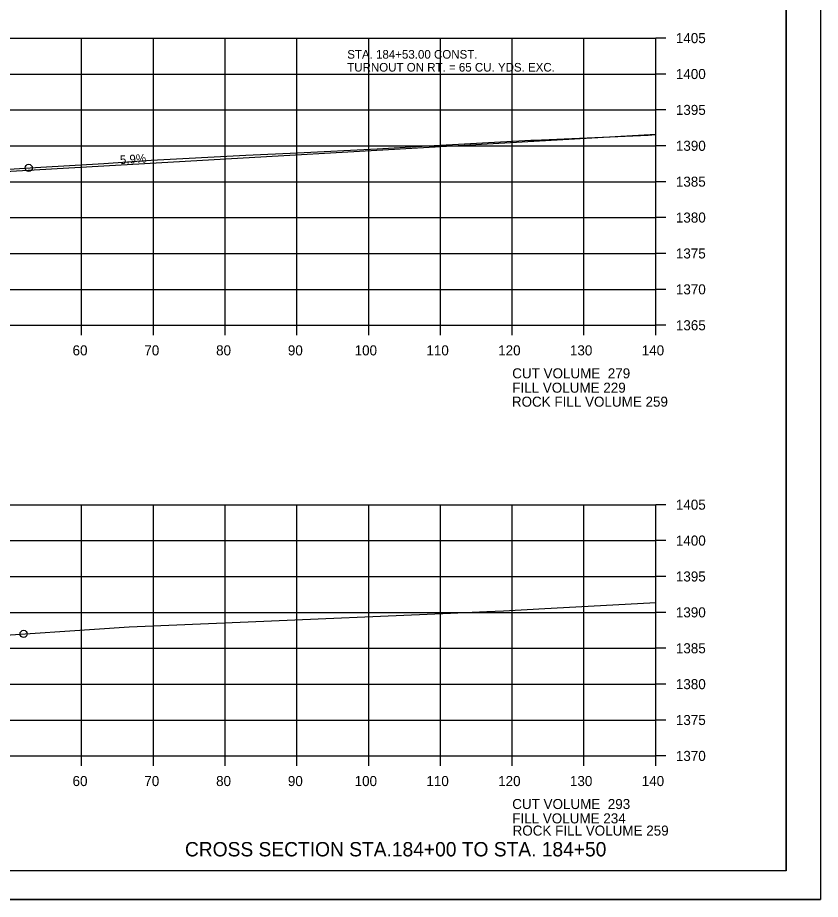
# Model space of a CAD drawing. Extents: x 1374311 to 1383814, y 384102 to 406278.
# Drawn here: x 1382691.2 to 1382803, y 398598.3 to 398721.1 of the extents above; entities that cross this region are included whole.
import ezdxf

# ---------------------------------------------------------------- set-up
doc = ezdxf.new("R2010")
doc.units = 0
for name, color, linetype in [('R_Axis', 7, 'Continuous'), ('R_Axis Annot', 7, 'Continuous'), ('R_Border', 7, 'Continuous'), ('R_Border Notes', 7, 'Continuous'), ('R_Draft', 7, 'Continuous'), ('R_Drive', 7, 'Continuous'), ('R_Exist Surface', 7, 'Continuous'), ('R_Fin Surface', 7, 'Continuous'), ('R_Grid', 7, 'Continuous'), ('R_No Plot', 7, 'Continuous'), ('R_Water', 7, 'Continuous')]:
    doc.layers.add(name, color=color, linetype=linetype)

msp = doc.modelspace()

# ---------------------------------------------------------------- linework, layer by layer
at = {"layer": 'R_Axis'}
for p, q in [((1382780.07, 398678.25), (1382780.07, 398718.25)), ((1382781.47, 398718.25), (1382780.07, 398718.25)), ((1382781.47, 398713.25), (1382780.07, 398713.25)), ((1382781.47, 398708.25), (1382780.07, 398708.25)), ((1382781.47, 398703.25), (1382780.07, 398703.25)), ((1382781.47, 398698.25), (1382780.07, 398698.25)), ((1382781.47, 398693.25), (1382780.07, 398693.25)), ((1382781.47, 398688.25), (1382780.07, 398688.25)), ((1382781.47, 398683.25), (1382780.07, 398683.25)), ((1382500.07, 398678.25), (1382780.07, 398678.25)), ((1382700.07, 398676.85), (1382700.07, 398678.25)), ((1382710.07, 398676.85), (1382710.07, 398678.25)), ((1382720.07, 398676.85), (1382720.07, 398678.25)), ((1382730.07, 398676.85), (1382730.07, 398678.25)), ((1382740.07, 398676.85), (1382740.07, 398678.25)), ((1382750.07, 398676.85), (1382750.07, 398678.25)), ((1382760.07, 398676.85), (1382760.07, 398678.25)), ((1382770.07, 398676.85), (1382770.07, 398678.25)), ((1382780.07, 398676.85), (1382780.07, 398678.25)), ((1382781.47, 398678.25), (1382780.07, 398678.25)), ((1382780.07, 398618.25), (1382780.07, 398653.25)), ((1382781.47, 398653.25), (1382780.07, 398653.25)), ((1382781.47, 398648.25), (1382780.07, 398648.25)), ((1382781.47, 398643.25), (1382780.07, 398643.25)), ((1382781.47, 398638.25), (1382780.07, 398638.25)), ((1382781.47, 398633.25), (1382780.07, 398633.25)), ((1382781.47, 398628.25), (1382780.07, 398628.25)), ((1382781.47, 398623.25), (1382780.07, 398623.25)), ((1382500.07, 398618.25), (1382780.07, 398618.25)), ((1382700.07, 398616.85), (1382700.07, 398618.25)), ((1382710.07, 398616.85), (1382710.07, 398618.25)), ((1382720.07, 398616.85), (1382720.07, 398618.25)), ((1382730.07, 398616.85), (1382730.07, 398618.25)), ((1382740.07, 398616.85), (1382740.07, 398618.25)), ((1382750.07, 398616.85), (1382750.07, 398618.25)), ((1382760.07, 398616.85), (1382760.07, 398618.25)), ((1382770.07, 398616.85), (1382770.07, 398618.25)), ((1382780.07, 398616.85), (1382780.07, 398618.25)), ((1382781.47, 398618.25), (1382780.07, 398618.25))]:
    msp.add_line(p, q, dxfattribs=at)
at = {"layer": 'R_Border'}
for q in [(1382798.25, 398807.71), (1382482.07, 398602.25)]:
    msp.add_line((1382798.25, 398602.25), q, dxfattribs=at)
at = {"layer": 'R_Drive'}
msp.add_lwpolyline([(1382780.07, 398704.81), (1382684.51, 398699.34), (1382673.07, 398699.11)], dxfattribs=at)
at = {"layer": 'R_Exist Surface'}
for points in [[(1382573.92, 398695), (1382584.72, 398695.3), (1382591.6, 398695.53), (1382611, 398696.24), (1382612.07, 398696.27), (1382624.25, 398696.58), (1382636.88, 398697.15), (1382652.98, 398697.86), (1382655.91, 398697.97), (1382658.51, 398698.1), (1382680.25, 398699.39), (1382694.41, 398700.28), (1382703.18, 398700.79), (1382709.77, 398701.25), (1382722.97, 398701.95), (1382730.15, 398702.29), (1382741.23, 398702.84), (1382747.54, 398703.19), (1382762.64, 398704.02), (1382762.96, 398704.04), (1382763.09, 398704.04), (1382779, 398704.75), (1382780.07, 398704.81)], [(1382579.33, 398630.51), (1382592.38, 398630.65), (1382593.22, 398630.67), (1382595.24, 398630.69), (1382606.39, 398631), (1382615.35, 398631.16), (1382631.23, 398631.65), (1382633.97, 398631.73), (1382635.73, 398631.82), (1382667.04, 398633.49), (1382672.32, 398633.8), (1382684.59, 398634.76), (1382706.72, 398636.22), (1382723.29, 398636.93), (1382751.46, 398638.16), (1382756.55, 398638.38), (1382758.86, 398638.47), (1382764.63, 398638.81), (1382779.22, 398639.59), (1382780.07, 398639.64)]]:
    msp.add_lwpolyline(points, dxfattribs=at)
at = {"layer": 'R_Grid'}
for p, q in [((1382500.07, 398718.25), (1382780.07, 398718.25)), ((1382700.07, 398678.25), (1382700.07, 398718.25)), ((1382710.07, 398678.25), (1382710.07, 398718.25)), ((1382720.07, 398678.25), (1382720.07, 398718.25)), ((1382730.07, 398678.25), (1382730.07, 398718.25)), ((1382740.07, 398678.25), (1382740.07, 398718.25)), ((1382750.07, 398678.25), (1382750.07, 398718.25)), ((1382760.07, 398678.25), (1382760.07, 398718.25)), ((1382770.07, 398678.25), (1382770.07, 398718.25)), ((1382780.07, 398678.25), (1382780.07, 398718.25)), ((1382500.07, 398713.25), (1382780.07, 398713.25)), ((1382500.07, 398708.25), (1382780.07, 398708.25)), ((1382500.07, 398703.25), (1382780.07, 398703.25)), ((1382500.07, 398698.25), (1382780.07, 398698.25)), ((1382500.07, 398693.25), (1382780.07, 398693.25)), ((1382500.07, 398688.25), (1382780.07, 398688.25)), ((1382500.07, 398683.25), (1382780.07, 398683.25)), ((1382500.07, 398678.25), (1382780.07, 398678.25)), ((1382500.07, 398653.25), (1382780.07, 398653.25)), ((1382700.07, 398618.25), (1382700.07, 398653.25)), ((1382710.07, 398618.25), (1382710.07, 398653.25)), ((1382720.07, 398618.25), (1382720.07, 398653.25)), ((1382730.07, 398618.25), (1382730.07, 398653.25)), ((1382740.07, 398618.25), (1382740.07, 398653.25)), ((1382750.07, 398618.25), (1382750.07, 398653.25)), ((1382760.07, 398618.25), (1382760.07, 398653.25)), ((1382770.07, 398618.25), (1382770.07, 398653.25)), ((1382780.07, 398618.25), (1382780.07, 398653.25)), ((1382500.07, 398648.25), (1382780.07, 398648.25)), ((1382500.07, 398643.25), (1382780.07, 398643.25)), ((1382500.07, 398638.25), (1382780.07, 398638.25)), ((1382500.07, 398633.25), (1382780.07, 398633.25)), ((1382500.07, 398628.25), (1382780.07, 398628.25)), ((1382500.07, 398623.25), (1382780.07, 398623.25)), ((1382500.07, 398618.25), (1382780.07, 398618.25))]:
    msp.add_line(p, q, dxfattribs=at)
at = {"layer": 'R_No Plot'}
msp.add_line((1382469.67, 398598.27), (1382803, 398598.27), dxfattribs=at)
for points in [[(1382469.66, 398811.6), (1382803, 398811.6), (1382803, 398598.27), (1382469.66, 398598.27)], [(1382715.99, 398807.71), (1382715.99, 398797.83), (1382751.72, 398797.83), (1382751.72, 398794.91), (1382774.92, 398794.91), (1382774.92, 398770.58), (1382798.25, 398770.58), (1382798.25, 398602.25), (1382482.07, 398602.25), (1382482.07, 398807.71)]]:
    msp.add_lwpolyline(points, close=True, dxfattribs=at)
for centre in [(1382692.7, 398700.17), (1382692.7, 398700.17), (1382691.99, 398635.25), (1382691.99, 398635.25)]:
    msp.add_circle(centre, 0.5, dxfattribs=at)

# ---------------------------------------------------------------- texts
at = {"layer": 'R_Axis Annot'}
for s, p in [('1405', (1382782.87, 398717.55)), ('1400', (1382782.87, 398712.55)), ('1395', (1382782.87, 398707.55)), ('1390', (1382782.87, 398702.55)), ('1385', (1382782.87, 398697.55)), ('1380', (1382782.87, 398692.55)), ('1375', (1382782.87, 398687.55)), ('1370', (1382782.87, 398682.55)), ('1365', (1382782.87, 398677.55)), ('60', (1382698.81, 398674.05)), ('70', (1382708.81, 398674.05)), ('80', (1382718.81, 398674.05)), ('90', (1382728.81, 398674.05)), ('100', (1382738.11, 398674.05)), ('110', (1382748.11, 398674.05)), ('120', (1382758.11, 398674.05)), ('130', (1382768.11, 398674.05)), ('140', (1382778.11, 398674.05)), ('CUT VOLUME  279', (1382760.07, 398670.85)), ('FILL VOLUME 229', (1382760.07, 398668.85)), ('1405', (1382782.87, 398652.55)), ('1400', (1382782.87, 398647.55)), ('1395', (1382782.87, 398642.55)), ('1390', (1382782.87, 398637.55)), ('1385', (1382782.87, 398632.55)), ('1380', (1382782.87, 398627.55)), ('1375', (1382782.87, 398622.55)), ('1370', (1382782.87, 398617.55)), ('60', (1382698.81, 398614.05)), ('70', (1382708.81, 398614.05)), ('80', (1382718.81, 398614.05)), ('90', (1382728.81, 398614.05)), ('100', (1382738.11, 398614.05)), ('110', (1382748.11, 398614.05)), ('120', (1382758.11, 398614.05)), ('130', (1382768.11, 398614.05)), ('140', (1382778.11, 398614.05)), ('CUT VOLUME  293', (1382760.07, 398610.85)), ('FILL VOLUME 234', (1382760.07, 398608.85))]:
    msp.add_text(s, height=1.4, dxfattribs=at).set_placement(p)
at = {"layer": 'R_Border Notes'}
for s, p in [('STA. 184+53.00 CONST.', (1382737.08, 398715.39)), ('TURNOUT ON RT. = 65 CU. YDS. EXC.', (1382737.08, 398713.59))]:
    msp.add_text(s, height=1.2, dxfattribs=at).set_placement(p)
at = {"layer": 'R_Draft'}
msp.add_text('CROSS SECTION STA.184+00 TO STA. 184+50', height=2, dxfattribs=at).set_placement((1382714.47, 398604.25))
at = {"layer": 'R_Fin Surface'}
for p in [(1382760.02, 398666.9), (1382760.12, 398607.15)]:
    msp.add_text('ROCK FILL VOLUME 259', height=1.4, dxfattribs=at).set_placement(p)
at = {"layer": 'R_Water'}
msp.add_text('5.9%', height=1.2, rotation=3.6417, dxfattribs=at).set_placement((1382705.44, 398700.69))

doc.saveas('drawing.dxf')
